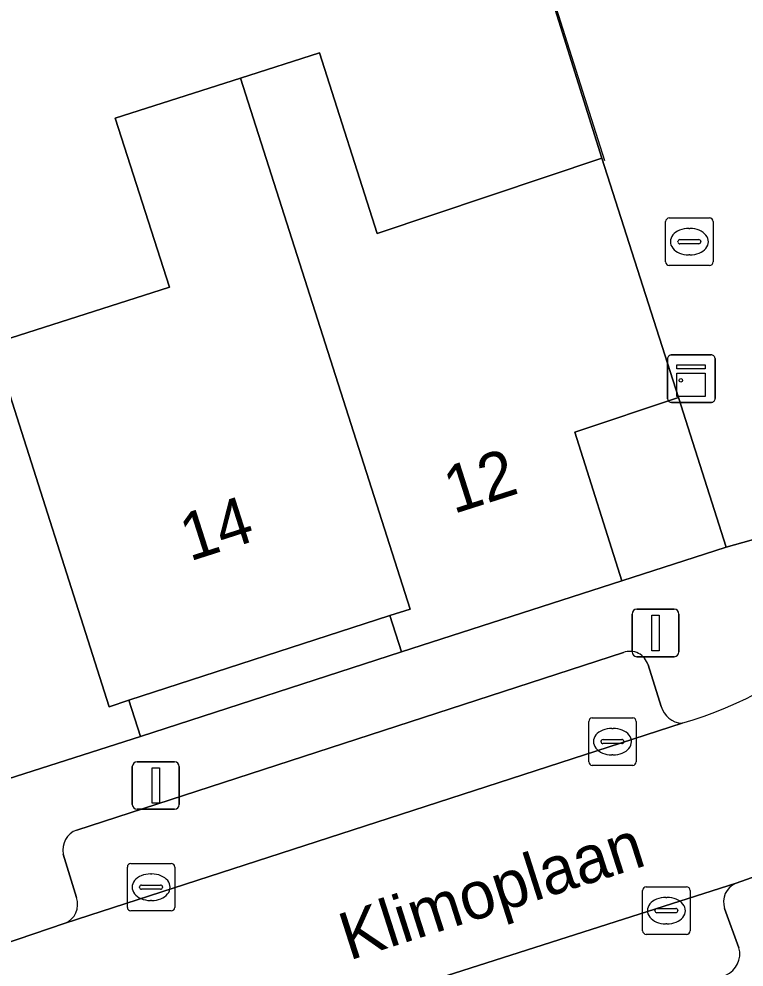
# Model space of a CAD drawing. Extents: x 159716 to 160783, y 383290 to 384031.
# Drawn here: x 160080.67 to 160095.96, y 383557.92 to 383577.91 of the extents above; entities that cross this region are included whole.
import ezdxf

# ---------------------------------------------------------------- set-up
doc = ezdxf.new("R2010")
doc.units = 0
for name, color, linetype in [('IMGEO_Brandkraan', 7, 'Continuous'), ('IMGEO_Erf', 7, 'Continuous'), ('IMGEO_Kast', 7, 'Continuous'), ('IMGEO_Kolk', 7, 'Continuous'), ('IMGEO_Lichtmast', 7, 'Continuous'), ('IMGEO_Muur', 7, 'Continuous'), ('IMGEO_Openbare_ruimte_label', 7, 'Continuous'), ('IMGEO_Pand', 7, 'Continuous'), ('IMGEO_Pand_nummerreeks', 7, 'Continuous'), ('IMGEO_Parkeervlak_open', 7, 'Continuous'), ('IMGEO_Rijbaan_lokaal_open', 7, 'Continuous'), ('IMGEO_Voetpad_open', 7, 'Continuous')]:
    doc.layers.add(name, color=color, linetype=linetype)

msp = doc.modelspace()

# ---------------------------------------------------------------- linework, layer by layer
at = {"layer": 'IMGEO_Brandkraan'}
for p, q in [((160094.311, 383572.788), (160094.311, 383573.64)), ((160094.386, 383573.714), (160095.238, 383573.714)), ((160095.312, 383573.64), (160095.312, 383572.788)), ((160094.799, 383573.494), (160094.824, 383573.494)), ((160094.57, 383573.208), (160094.57, 383573.22)), ((160095.008, 383573.171), (160094.61, 383573.171)), ((160094.613, 383573.257), (160095.011, 383573.257)), ((160095.054, 383573.22), (160095.054, 383573.208)), ((160094.822, 383572.934), (160094.797, 383572.934)), ((160095.238, 383572.714), (160094.386, 383572.714))]:
    msp.add_line(p, q, dxfattribs=at)
for points in [[(160094.311, 383572.788), (160094.311, 383573.64)], [(160094.386, 383573.714), (160095.238, 383573.714)], [(160095.312, 383573.64), (160095.312, 383572.788)], [(160095.238, 383572.714), (160094.386, 383572.714)]]:
    msp.add_lwpolyline(points, dxfattribs=at)
for centre, radius, start, end in [((160094.388, 383573.638), 0.0765, 91.552, 178.448), ((160094.388, 383573.638), 0.0765, 91.552, 178.448), ((160095.236, 383573.638), 0.0765, 1.552, 88.448), ((160095.236, 383573.638), 0.0765, 1.552, 88.448), ((160094.61, 383573.217), 0.0403, 85.8775, 175.7526), ((160094.607, 383573.207), 0.0366, 178.938, 274.7102), ((160095.011, 383573.214), 0.043, 264.8664, 352.4533), ((160095.015, 383573.219), 0.0386, 1.7309, 96.639), ((160094.388, 383572.79), 0.0765, 181.552, 268.448), ((160094.388, 383572.79), 0.0765, 181.552, 268.448), ((160095.236, 383572.79), 0.0765, 271.552, 358.448), ((160095.236, 383572.79), 0.0765, 271.552, 358.448)]:
    msp.add_arc(centre, radius, start, end, dxfattribs=at)
for centre, major_axis, ratio, start_param, end_param in [((160094.798, 383573.214), (-0.387, 0.002), 0.722429, 4.712389, 7.853982), ((160094.823, 383573.214), (-0.39, 0.002), 0.717154, 1.570796, 4.712389)]:
    msp.add_ellipse(centre, major_axis=major_axis, ratio=ratio, start_param=start_param, end_param=end_param, dxfattribs=at)
at = {"layer": 'IMGEO_Erf'}
msp.add_lwpolyline([(160069.327, 383578.742), (160072.068, 383570.277), (160070.582, 383569.796), (160070.766, 383569.252), (160072.944, 383562.805), (160075.38, 383563.726), (160073.853, 383568.407), (160073.321, 383570.07), (160072.865, 383571.496), (160075.653, 383572.388), (160075.735, 383572.131), (160079.413, 383573.308), (160080.131, 383571.064), (160083.846, 383572.253), (160082.705, 383575.817), (160085.344, 383576.661), (160087.012, 383577.194), (160088.23, 383573.384), (160092.964, 383574.977), (160088.621, 383588.82)], dxfattribs=at)
for points in [[(160094.579, 383569.931), (160092.395, 383569.201), (160093.387, 383566.063), (160095.59, 383566.772)], [(160088.742, 383564.567), (160088.497, 383565.329), (160082.994, 383563.543), (160083.238, 383562.781)]]:
    msp.add_lwpolyline(points, close=True, dxfattribs=at)
at = {"layer": 'IMGEO_Kast'}
for p, q in [((160094.428, 383570.826), (160095.269, 383570.826)), ((160095.269, 383570.826), (160094.428, 383570.826)), ((160094.353, 383569.901), (160094.353, 383570.742)), ((160094.353, 383570.742), (160094.353, 383569.901)), ((160095.353, 383570.751), (160095.353, 383569.91)), ((160095.353, 383569.91), (160095.353, 383570.751)), ((160095.278, 383569.826), (160094.437, 383569.826)), ((160094.437, 383569.826), (160095.278, 383569.826))]:
    msp.add_line(p, q, dxfattribs=at)
for points in [[(160094.548, 383570.616), (160095.148, 383570.616), (160095.148, 383570.531), (160094.548, 383570.531), (160094.548, 383570.616)], [(160094.548, 383570.441), (160095.148, 383570.441), (160095.148, 383569.952), (160094.548, 383569.952), (160094.548, 383570.441)]]:
    msp.add_lwpolyline(points, dxfattribs=at)
msp.add_circle((160094.632, 383570.29), 0.0377, dxfattribs=at)
for centre, start, end in [((160094.431, 383570.748), 92.4484, 184.2845), ((160094.431, 383570.748), 92.4484, 184.2845), ((160095.275, 383570.748), 2.4484, 94.2845), ((160095.275, 383570.748), 2.4484, 94.2845), ((160094.431, 383569.904), 182.4484, 274.2845), ((160094.431, 383569.904), 182.4484, 274.2845), ((160095.275, 383569.904), 272.4484, 4.2845), ((160095.275, 383569.904), 272.4484, 4.2845)]:
    msp.add_arc(centre, 0.0779, start, end, dxfattribs=at)
at = {"layer": 'IMGEO_Kolk'}
for p, q in [((160092.764, 383563.172), (160093.616, 383563.172)), ((160092.689, 383562.246), (160092.689, 383563.098)), ((160093.69, 383563.098), (160093.69, 383562.246)), ((160093.177, 383562.952), (160093.202, 383562.952)), ((160092.948, 383562.666), (160092.948, 383562.678)), ((160093.386, 383562.629), (160092.988, 383562.629)), ((160092.991, 383562.715), (160093.389, 383562.715)), ((160093.432, 383562.678), (160093.432, 383562.666)), ((160093.2, 383562.392), (160093.175, 383562.392)), ((160093.616, 383562.172), (160092.764, 383562.172)), ((160082.96, 383559.176), (160082.96, 383560.028)), ((160083.035, 383560.102), (160083.887, 383560.102)), ((160083.961, 383560.028), (160083.961, 383559.176)), ((160083.448, 383559.882), (160083.473, 383559.882)), ((160083.219, 383559.596), (160083.219, 383559.608)), ((160083.262, 383559.645), (160083.66, 383559.645)), ((160083.703, 383559.608), (160083.703, 383559.596)), ((160093.901, 383559.608), (160094.753, 383559.608)), ((160083.657, 383559.559), (160083.259, 383559.559)), ((160093.826, 383558.682), (160093.826, 383559.534)), ((160094.314, 383559.388), (160094.339, 383559.388)), ((160094.827, 383559.534), (160094.827, 383558.682)), ((160083.471, 383559.322), (160083.446, 383559.322)), ((160083.887, 383559.102), (160083.035, 383559.102)), ((160094.085, 383559.102), (160094.085, 383559.114)), ((160094.523, 383559.065), (160094.125, 383559.065)), ((160094.128, 383559.151), (160094.526, 383559.151)), ((160094.569, 383559.114), (160094.569, 383559.102)), ((160094.337, 383558.828), (160094.312, 383558.828)), ((160094.753, 383558.608), (160093.901, 383558.608))]:
    msp.add_line(p, q, dxfattribs=at)
for points in [[(160092.764, 383563.172), (160093.616, 383563.172)], [(160092.689, 383562.246), (160092.689, 383563.098)], [(160093.69, 383563.098), (160093.69, 383562.246)], [(160093.616, 383562.172), (160092.764, 383562.172)], [(160082.96, 383559.176), (160082.96, 383560.028)], [(160083.035, 383560.102), (160083.887, 383560.102)], [(160083.961, 383560.028), (160083.961, 383559.176)], [(160093.901, 383559.608), (160094.753, 383559.608)], [(160093.826, 383558.682), (160093.826, 383559.534)], [(160094.827, 383559.534), (160094.827, 383558.682)], [(160083.887, 383559.102), (160083.035, 383559.102)], [(160094.753, 383558.608), (160093.901, 383558.608)]]:
    msp.add_lwpolyline(points, dxfattribs=at)
for centre, radius, start, end in [((160092.766, 383563.096), 0.0765, 91.552, 178.448), ((160092.766, 383563.096), 0.0765, 91.552, 178.448), ((160093.614, 383563.096), 0.0765, 1.552, 88.448), ((160093.614, 383563.096), 0.0765, 1.552, 88.448), ((160092.988, 383562.675), 0.0403, 85.8775, 175.7526), ((160092.985, 383562.665), 0.0366, 178.938, 274.7102), ((160093.389, 383562.672), 0.043, 264.8664, 352.4533), ((160093.393, 383562.677), 0.0386, 1.7309, 96.639), ((160092.766, 383562.248), 0.0765, 181.552, 268.448), ((160092.766, 383562.248), 0.0765, 181.552, 268.448), ((160093.614, 383562.248), 0.0765, 271.552, 358.448), ((160093.614, 383562.248), 0.0765, 271.552, 358.448), ((160083.037, 383560.026), 0.0765, 91.552, 178.448), ((160083.037, 383560.026), 0.0765, 91.552, 178.448), ((160083.885, 383560.026), 0.0765, 1.552, 88.448), ((160083.885, 383560.026), 0.0765, 1.552, 88.448), ((160083.259, 383559.605), 0.0403, 85.8775, 175.7526), ((160083.256, 383559.595), 0.0366, 178.938, 274.7102), ((160083.66, 383559.602), 0.043, 264.8664, 352.4533), ((160083.664, 383559.607), 0.0386, 1.7309, 96.639), ((160093.903, 383559.532), 0.0765, 91.552, 178.448), ((160093.903, 383559.532), 0.0765, 91.552, 178.448), ((160094.751, 383559.532), 0.0765, 1.552, 88.448), ((160094.751, 383559.532), 0.0765, 1.552, 88.448), ((160083.037, 383559.178), 0.0765, 181.552, 268.448), ((160083.037, 383559.178), 0.0765, 181.552, 268.448), ((160083.885, 383559.178), 0.0765, 271.552, 358.448), ((160083.885, 383559.178), 0.0765, 271.552, 358.448), ((160094.125, 383559.111), 0.0403, 85.8775, 175.7526), ((160094.122, 383559.101), 0.0366, 178.938, 274.7102), ((160094.526, 383559.108), 0.043, 264.8664, 352.4533), ((160094.53, 383559.113), 0.0386, 1.7309, 96.639), ((160093.903, 383558.684), 0.0765, 181.552, 268.448), ((160093.903, 383558.684), 0.0765, 181.552, 268.448), ((160094.751, 383558.684), 0.0765, 271.552, 358.448), ((160094.751, 383558.684), 0.0765, 271.552, 358.448)]:
    msp.add_arc(centre, radius, start, end, dxfattribs=at)
for centre, major_axis, ratio, start_param, end_param in [((160093.176, 383562.672), (-0.387, 0.002), 0.722429, 4.712389, 7.853982), ((160093.201, 383562.672), (-0.39, 0.002), 0.717154, 1.570796, 4.712389), ((160083.447, 383559.602), (-0.387, 0.002), 0.722429, 4.712389, 7.853982), ((160083.472, 383559.602), (-0.39, 0.002), 0.717154, 1.570796, 4.712389), ((160094.313, 383559.108), (-0.387, 0.002), 0.722429, 4.712389, 7.853982), ((160094.338, 383559.108), (-0.39, 0.002), 0.717154, 1.570796, 4.712389)]:
    msp.add_ellipse(centre, major_axis=major_axis, ratio=ratio, start_param=start_param, end_param=end_param, dxfattribs=at)
at = {"layer": 'IMGEO_Lichtmast'}
for p, q in [((160093.602, 383564.563), (160093.602, 383565.363)), ((160093.602, 383565.363), (160093.602, 383564.563)), ((160093.702, 383565.463), (160094.492, 383565.463)), ((160094.492, 383565.463), (160093.702, 383565.463)), ((160094.592, 383565.363), (160094.592, 383564.563)), ((160094.592, 383564.563), (160094.592, 383565.363)), ((160094.492, 383564.463), (160093.702, 383564.463)), ((160093.702, 383564.463), (160094.492, 383564.463)), ((160083.165, 383562.246), (160083.955, 383562.246)), ((160083.955, 383562.246), (160083.165, 383562.246)), ((160083.065, 383561.346), (160083.065, 383562.146)), ((160083.065, 383562.146), (160083.065, 383561.346)), ((160084.055, 383562.146), (160084.055, 383561.346)), ((160084.055, 383561.346), (160084.055, 383562.146)), ((160083.955, 383561.246), (160083.165, 383561.246)), ((160083.165, 383561.246), (160083.955, 383561.246))]:
    msp.add_line(p, q, dxfattribs=at)
for points in [[(160094.022, 383565.338), (160094.172, 383565.338), (160094.172, 383564.588), (160094.022, 383564.588), (160094.022, 383565.338)], [(160083.485, 383562.121), (160083.635, 383562.121), (160083.635, 383561.371), (160083.485, 383561.371), (160083.485, 383562.121)]]:
    msp.add_lwpolyline(points, dxfattribs=at)
for centre, start, end in [((160093.702, 383565.363), 90, 180), ((160093.702, 383565.363), 90, 180), ((160094.492, 383565.363), 0, 90), ((160094.492, 383565.363), 360, 90), ((160093.702, 383564.563), 180, 270), ((160093.702, 383564.563), 180, 270), ((160094.492, 383564.563), 270, 0), ((160094.492, 383564.563), 270, 0), ((160083.165, 383562.146), 90, 180), ((160083.165, 383562.146), 90, 180), ((160083.955, 383562.146), 0, 90), ((160083.955, 383562.146), 360, 90), ((160083.165, 383561.346), 180, 270), ((160083.165, 383561.346), 180, 270), ((160083.955, 383561.346), 270, 0), ((160083.955, 383561.346), 270, 0)]:
    msp.add_arc(centre, 0.1, start, end, dxfattribs=at)
at = {"layer": 'IMGEO_Muur'}
msp.add_lwpolyline([(160093.03, 383574.919), (160088.483, 383589.256)], dxfattribs=at)
at = {"layer": 'IMGEO_Pand'}
for points in [[(160092.964, 383574.977), (160088.23, 383573.384), (160087.012, 383577.194), (160085.344, 383576.661), (160088.923, 383565.467), (160088.497, 383565.329), (160088.742, 383564.567), (160093.387, 383566.063), (160092.395, 383569.201), (160094.579, 383569.931)], [(160085.344, 383576.661), (160082.705, 383575.817), (160083.846, 383572.253), (160080.131, 383571.064), (160080.228, 383570.76), (160082.58, 383563.409), (160082.994, 383563.543), (160088.497, 383565.329), (160088.923, 383565.467)], [(160080.228, 383570.76), (160080.131, 383571.064), (160079.413, 383573.308), (160075.735, 383572.131), (160075.653, 383572.388), (160072.865, 383571.496), (160073.321, 383570.07), (160073.853, 383568.407), (160075.38, 383563.726), (160077.685, 383564.462), (160078.686, 383561.328), (160083.238, 383562.781), (160082.994, 383563.543), (160082.58, 383563.409)]]:
    msp.add_lwpolyline(points, close=True, dxfattribs=at)
at = {"layer": 'IMGEO_Parkeervlak_open'}
for points in [[(160093.421, 383564.551), (160081.895, 383560.808)], [(160094.218, 383563.414), (160093.94, 383564.288)], [(160081.647, 383558.841), (160088.219, 383560.971), (160094.656, 383563.059)], [(160081.606, 383560.299), (160081.886, 383559.385)], [(160095.796, 383559.685), (160079.668, 383554.538), (160072.512, 383552.212), (160069.082, 383551.097), (160064.442, 383549.589), (160042.026, 383542.301), (160035.725, 383540.291)], [(160095.857, 383558.327), (160095.555, 383559.152)]]:
    msp.add_lwpolyline(points, dxfattribs=at)
for centre, radius, start, end in [((160093.56, 383564.182), 0.394, 15.5881, 110.6652), ((160094.685, 383563.543), 0.485, 195.4337, 266.5167), ((160082.051, 383560.383), 0.453, 110.1628, 190.6631), ((160095.955, 383559.292), 0.424, 112.0826, 199.2565), ((160081.482, 383559.238), 0.43, 292.5336, 20.0309), ((160095.393, 383558.195), 0.482, 292.7852, 15.8488)]:
    msp.add_arc(centre, radius, start, end, dxfattribs=at)
at = {"layer": 'IMGEO_Rijbaan_lokaal_open'}
msp.add_lwpolyline([(160094.656, 383563.059), (160088.219, 383560.971), (160081.647, 383558.841), (160079.969, 383558.273), (160073.655, 383556.279), (160071.339, 383555.556), (160072.512, 383552.212), (160079.668, 383554.538), (160095.796, 383559.685), (160096.333, 383559.879), (160098.892, 383560.743), (160109.867, 383564.226), (160110.172, 383564.322), (160115.367, 383565.954)], dxfattribs=at)
msp.add_arc((160092.267, 383571.249), 8.531, 286.2616, 338.0364, dxfattribs=at)
at = {"layer": 'IMGEO_Voetpad_open'}
for points in [[(160072.621, 383649.414), (160088.478, 383599.828), (160089.909, 383595.376), (160086.757, 383594.365), (160087.46, 383592.162), (160088.483, 383589.256), (160088.621, 383588.82), (160092.964, 383574.977), (160094.579, 383569.931), (160095.59, 383566.772), (160100.179, 383568.058)], [(160100.179, 383568.058), (160095.59, 383566.772), (160093.387, 383566.063), (160088.742, 383564.567), (160083.238, 383562.781), (160078.686, 383561.328), (160077.685, 383564.462), (160075.38, 383563.726), (160072.944, 383562.805), (160073.862, 383559.927), (160072.402, 383559.445), (160060.438, 383555.567), (160055.796, 383554.062), (160049, 383551.859), (160045.459, 383550.711), (160038.504, 383548.456), (160036.176, 383547.701)], [(160115.367, 383565.954), (160110.172, 383564.322), (160110.751, 383562.477), (160099.516, 383558.826), (160098.892, 383560.743), (160096.333, 383559.879), (160095.796, 383559.685)], [(160081.895, 383560.808), (160093.421, 383564.551)], [(160093.94, 383564.288), (160094.218, 383563.414)], [(160081.886, 383559.385), (160081.606, 383560.299)], [(160073.655, 383556.279), (160073.351, 383557.368), (160079.579, 383559.401), (160079.969, 383558.273), (160081.647, 383558.841)], [(160095.555, 383559.152), (160095.857, 383558.327)]]:
    msp.add_lwpolyline(points, dxfattribs=at)
for centre, radius, start, end in [((160092.267, 383571.249), 8.531, 286.2616, 338.0364), ((160093.56, 383564.182), 0.394, 15.5881, 110.6652), ((160094.685, 383563.543), 0.485, 195.4337, 266.5167), ((160082.051, 383560.383), 0.453, 110.1628, 190.6631), ((160095.955, 383559.292), 0.424, 112.0826, 199.2565), ((160081.482, 383559.238), 0.43, 292.5336, 20.0309), ((160095.393, 383558.195), 0.482, 292.7852, 15.8488)]:
    msp.add_arc(centre, radius, start, end, dxfattribs=at)

# ---------------------------------------------------------------- texts
at = {"layer": 'IMGEO_Openbare_ruimte_label'}
msp.add_text('Klimoplaan', height=1, rotation=17.7643, dxfattribs=at).set_placement((160087.637, 383558.053))
at = {"layer": 'IMGEO_Pand_nummerreeks'}
for s, rotation, p in [('12', 17.733, (160089.837, 383567.468)), ('14', 17.7388, (160084.274, 383566.468))]:
    msp.add_text(s, height=1, rotation=rotation, dxfattribs=at).set_placement(p)

doc.saveas('drawing.dxf')
